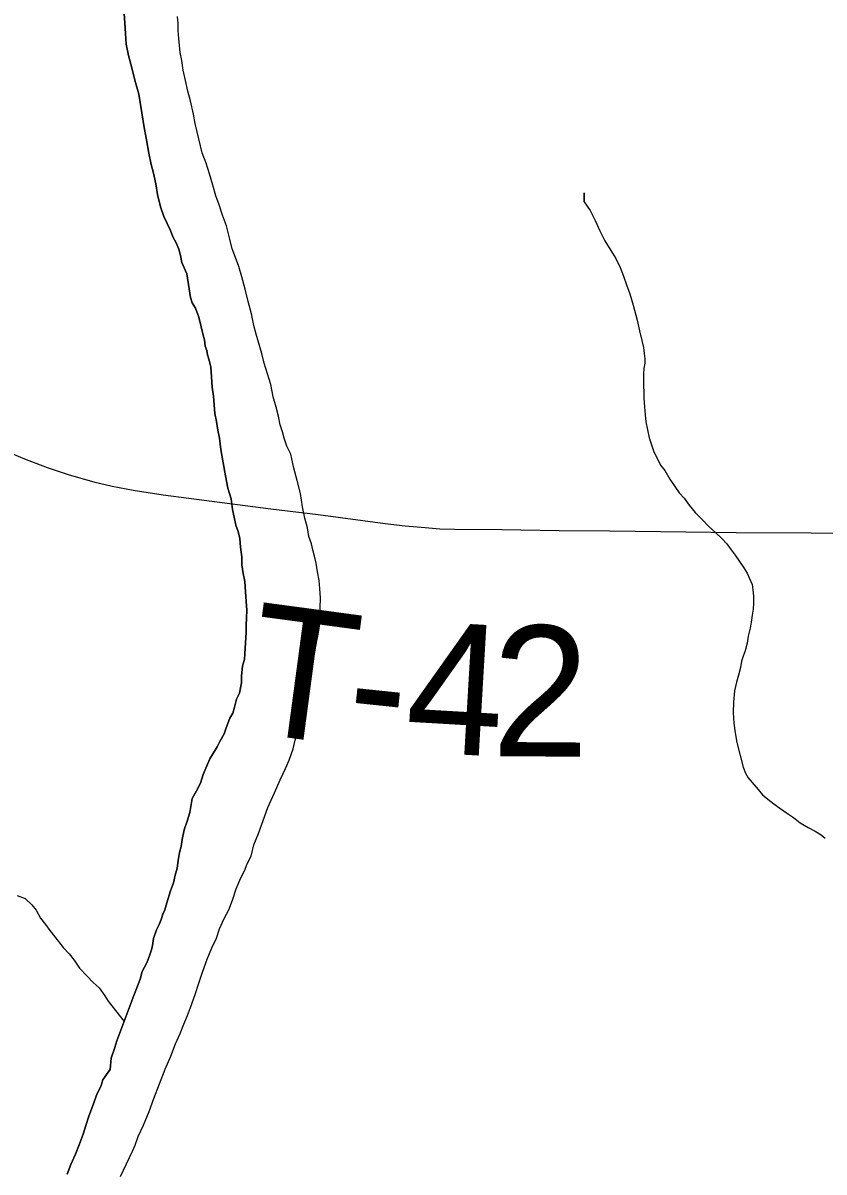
# Model space of a CAD drawing. Extents: x 0 to 34, y 0 to 22.
# Drawn here: x 5.0572 to 5.4051, y 18.6512 to 19.1503 of the extents above; entities that cross this region are included whole.
import ezdxf

# ---------------------------------------------------------------- set-up
doc = ezdxf.new("R2010")
doc.units = 0
for name, color, linetype in [('GM_X_Major_River', 7, 'Continuous'), ('GM_X_Minor_River', 7, 'Continuous'), ('GM_X_Township_Road', 7, 'Continuous'), ('GM_X_Township_Road_Text', 7, 'Continuous')]:
    doc.layers.add(name, color=color, linetype=linetype)

msp = doc.modelspace()

# ---------------------------------------------------------------- linework, layer by layer
at = {"layer": 'GM_X_Major_River'}
for points in [[(5.10123, 19.15445), (5.1015, 19.15026), (5.10177, 19.1457), (5.10203, 19.14113), (5.10305, 19.13617), (5.10443, 19.13082), (5.10582, 19.12547), (5.10756, 19.11935), (5.10888, 19.11134), (5.10986, 19.10486), (5.11086, 19.09952), (5.11186, 19.09379), (5.11287, 19.08883), (5.11392, 19.08501), (5.11494, 19.08042), (5.11559, 19.07585), (5.11697, 19.0705), (5.11839, 19.06628), (5.11983, 19.06321), (5.12127, 19.06013), (5.12235, 19.05745)], [(5.12235, 19.05745), (5.12127, 19.06013), (5.11983, 19.06321), (5.11839, 19.06628), (5.11697, 19.0705), (5.11559, 19.07585), (5.11494, 19.08042), (5.11392, 19.08501), (5.11287, 19.08883), (5.11186, 19.09379), (5.11086, 19.09952), (5.10986, 19.10486), (5.10888, 19.11134), (5.10756, 19.11935), (5.10582, 19.12547), (5.10443, 19.13082), (5.10305, 19.13617), (5.10203, 19.14113), (5.10177, 19.1457), (5.1015, 19.15026), (5.10123, 19.15445)], [(5.13962, 19.0798), (5.13822, 19.08477), (5.13682, 19.08936), (5.13504, 19.09397), (5.13193, 19.10658), (5.13128, 19.11077), (5.1299, 19.1165), (5.12887, 19.12071), (5.12785, 19.12529), (5.12682, 19.12987), (5.12617, 19.13407), (5.12549, 19.1375), (5.12519, 19.14055), (5.12489, 19.14359), (5.12459, 19.14702), (5.12467, 19.15006), (5.12436, 19.1531)], [(5.13962, 19.0798), (5.13822, 19.08477), (5.13682, 19.08936), (5.13504, 19.09397), (5.13193, 19.10658), (5.13128, 19.11077), (5.1299, 19.1165), (5.12887, 19.12071), (5.12785, 19.12529), (5.12682, 19.12987), (5.12617, 19.13407), (5.12549, 19.1375), (5.12519, 19.14055), (5.12489, 19.14359), (5.12459, 19.14702), (5.12467, 19.15006), (5.12436, 19.1531)], [(5.09958, 18.64935), (5.10479, 18.66024), (5.106, 18.66287), (5.10723, 18.66663), (5.10963, 18.67151), (5.11206, 18.67752), (5.1141, 18.68317), (5.11654, 18.68957), (5.11898, 18.69596), (5.1214, 18.7016), (5.12343, 18.70686), (5.12545, 18.71137), (5.12707, 18.71551), (5.12868, 18.71926), (5.12991, 18.72265), (5.13195, 18.7283), (5.13359, 18.73319), (5.13523, 18.73809), (5.13727, 18.74373), (5.13929, 18.74862), (5.1413, 18.75275), (5.14254, 18.75689), (5.14455, 18.7614), (5.14655, 18.76515), (5.14817, 18.76928), (5.14981, 18.77418), (5.15183, 18.77907), (5.15343, 18.78207), (5.15464, 18.78507), (5.15625, 18.78845), (5.15751, 18.79336), (5.15953, 18.79824), (5.16157, 18.80389), (5.16361, 18.80953), (5.16643, 18.81592), (5.16885, 18.82155), (5.17125, 18.82643), (5.17287, 18.83019), (5.17451, 18.83508), (5.17536, 18.83886), (5.17659, 18.84225), (5.17743, 18.84564), (5.17828, 18.84904), (5.17913, 18.85282), (5.17999, 18.85659), (5.18087, 18.86151), (5.18175, 18.86642), (5.18262, 18.87058), (5.18345, 18.8736), (5.18392, 18.877), (5.18436, 18.87965), (5.18567, 18.88645), (5.18613, 18.88948), (5.18621, 18.8929), (5.1863, 18.89631), (5.1864, 18.90049), (5.18613, 18.90467), (5.18584, 18.9081), (5.18517, 18.91191), (5.18451, 18.91573), (5.18382, 18.91878), (5.18313, 18.92146), (5.18244, 18.92414), (5.18138, 18.9272), (5.18071, 18.93102), (5.17968, 18.93522), (5.17866, 18.94018), (5.17767, 18.94591), (5.17629, 18.95164), (5.17491, 18.95699), (5.17354, 18.9631), (5.17173, 18.96656), (5.17067, 18.97001), (5.16998, 18.97269), (5.16892, 18.97575), (5.16825, 18.97957), (5.16721, 18.98339), (5.16581, 18.98798), (5.1648, 18.99333), (5.1634, 18.99792), (5.16199, 19.00251), (5.16096, 19.00672), (5.15956, 19.01169), (5.15851, 19.01513), (5.15747, 19.01896), (5.15645, 19.02392), (5.15507, 19.02927), (5.15368, 19.03463), (5.1523, 19.03998), (5.15089, 19.04457), (5.14947, 19.04841), (5.14804, 19.05224), (5.14701, 19.05644), (5.14564, 19.06218), (5.14385, 19.06678), (5.14245, 19.07137), (5.14102, 19.0752), (5.13962, 19.0798)], [(5.09958, 18.64935), (5.10479, 18.66024), (5.106, 18.66287), (5.10723, 18.66663), (5.10963, 18.67151), (5.11206, 18.67752), (5.1141, 18.68317), (5.11654, 18.68957), (5.11898, 18.69596), (5.1214, 18.7016), (5.12343, 18.70686), (5.12545, 18.71137), (5.12707, 18.71551), (5.12868, 18.71926), (5.12991, 18.72265), (5.13195, 18.7283), (5.13359, 18.73319), (5.13523, 18.73809), (5.13727, 18.74373), (5.13929, 18.74862), (5.1413, 18.75275), (5.14254, 18.75689), (5.14455, 18.7614), (5.14655, 18.76515), (5.14817, 18.76928), (5.14981, 18.77418), (5.15183, 18.77907), (5.15343, 18.78207), (5.15464, 18.78507), (5.15625, 18.78845), (5.15751, 18.79336), (5.15953, 18.79824), (5.16157, 18.80389), (5.16361, 18.80953), (5.16643, 18.81592), (5.16885, 18.82155), (5.17125, 18.82643), (5.17287, 18.83019), (5.17451, 18.83508), (5.17536, 18.83886), (5.17659, 18.84225), (5.17743, 18.84564), (5.17828, 18.84904), (5.17913, 18.85282), (5.17999, 18.85659), (5.18087, 18.86151), (5.18175, 18.86642), (5.18262, 18.87058), (5.18345, 18.8736), (5.18392, 18.877), (5.18436, 18.87965), (5.18567, 18.88645), (5.18613, 18.88948), (5.18621, 18.8929), (5.1863, 18.89631), (5.1864, 18.90049), (5.18613, 18.90467), (5.18584, 18.9081), (5.18517, 18.91191), (5.18451, 18.91573), (5.18382, 18.91878), (5.18313, 18.92146), (5.18244, 18.92414), (5.18138, 18.9272), (5.18071, 18.93102), (5.17968, 18.93522), (5.17866, 18.94018), (5.17767, 18.94591), (5.17629, 18.95164), (5.17491, 18.95699), (5.17354, 18.9631), (5.17173, 18.96656), (5.17067, 18.97001), (5.16998, 18.97269), (5.16892, 18.97575), (5.16825, 18.97957), (5.16721, 18.98339), (5.16581, 18.98798), (5.1648, 18.99333), (5.1634, 18.99792), (5.16199, 19.00251), (5.16096, 19.00672), (5.15956, 19.01169), (5.15851, 19.01513), (5.15747, 19.01896), (5.15645, 19.02392), (5.15507, 19.02927), (5.15368, 19.03463), (5.1523, 19.03998), (5.15089, 19.04457), (5.14947, 19.04841), (5.14804, 19.05224), (5.14701, 19.05644), (5.14564, 19.06218), (5.14385, 19.06678), (5.14245, 19.07137), (5.14102, 19.0752), (5.13962, 19.0798)], [(5.12235, 19.05745), (5.1238, 19.05475), (5.12487, 19.05207), (5.12556, 19.04939), (5.12625, 19.04634), (5.1284, 19.04134), (5.12938, 19.03486), (5.13004, 19.03105), (5.13074, 19.02875), (5.1322, 19.02644), (5.13363, 19.0226), (5.13466, 19.0184), (5.13534, 19.01534), (5.13604, 19.01266), (5.13635, 19.01), (5.13706, 19.00808), (5.13739, 19.00617), (5.1381, 19.00388), (5.13878, 19.00082), (5.13905, 18.99664), (5.13932, 18.99207), (5.13998, 18.98826), (5.14027, 18.98445), (5.14055, 18.98065), (5.14122, 18.97721), (5.14189, 18.9734), (5.14256, 18.96996), (5.1432, 18.96501), (5.1442, 18.95929), (5.14519, 18.95356), (5.1462, 18.94822), (5.1476, 18.94363), (5.14825, 18.93906), (5.14892, 18.93562), (5.14959, 18.93219), (5.15067, 18.9295), (5.15135, 18.92644), (5.15163, 18.92264), (5.15229, 18.91845), (5.1522, 18.91503), (5.15287, 18.91121), (5.15354, 18.90778), (5.1538, 18.90321), (5.15408, 18.89903), (5.15436, 18.89522), (5.15428, 18.89181), (5.1542, 18.88877), (5.15413, 18.88573), (5.15351, 18.87626), (5.15345, 18.87398), (5.15262, 18.87096), (5.15213, 18.86679), (5.15206, 18.86376), (5.15162, 18.86149), (5.15118, 18.85922), (5.14998, 18.85659), (5.14913, 18.8532), (5.14831, 18.85056), (5.14711, 18.84831), (5.14549, 18.84417), (5.14466, 18.84154), (5.14268, 18.83817), (5.14148, 18.83592), (5.1399, 18.8333), (5.13831, 18.83068), (5.1371, 18.82768), (5.13548, 18.82392), (5.13425, 18.82015), (5.13264, 18.81677), (5.13066, 18.81341), (5.12975, 18.80735), (5.12852, 18.80359), (5.12728, 18.79982), (5.12642, 18.79566), (5.12596, 18.79264), (5.12514, 18.79), (5.12467, 18.78659), (5.12421, 18.78319), (5.12337, 18.78017), (5.12253, 18.77677), (5.1213, 18.77338), (5.11965, 18.76811), (5.11882, 18.76509), (5.11801, 18.76321), (5.11719, 18.76095), (5.11638, 18.7587), (5.11518, 18.75645), (5.11395, 18.75268), (5.11349, 18.74965), (5.11306, 18.74777), (5.11225, 18.74551), (5.11102, 18.74212), (5.10903, 18.73837), (5.10818, 18.73498), (5.10697, 18.73197), (5.10535, 18.72783), (5.10412, 18.72444), (5.09965, 18.71278), (5.09802, 18.70827), (5.09718, 18.70525), (5.09555, 18.70073)], [(5.09555, 18.70073), (5.09718, 18.70525), (5.09802, 18.70827), (5.09965, 18.71278), (5.10412, 18.72444), (5.10535, 18.72783), (5.10697, 18.73197), (5.10818, 18.73498), (5.10903, 18.73837), (5.11102, 18.74212), (5.11225, 18.74551), (5.11306, 18.74777), (5.11349, 18.74965), (5.11395, 18.75268), (5.11518, 18.75645), (5.11638, 18.7587), (5.11719, 18.76095), (5.11801, 18.76321), (5.11882, 18.76509), (5.11965, 18.76811), (5.1213, 18.77338), (5.12253, 18.77677), (5.12337, 18.78017), (5.12421, 18.78319), (5.12467, 18.78659), (5.12514, 18.79), (5.12596, 18.79264), (5.12642, 18.79566), (5.12728, 18.79982), (5.12852, 18.80359), (5.12975, 18.80735), (5.13066, 18.81341), (5.13264, 18.81677), (5.13425, 18.82015), (5.13548, 18.82392), (5.1371, 18.82768), (5.13831, 18.83068), (5.1399, 18.8333), (5.14148, 18.83592), (5.14268, 18.83817), (5.14466, 18.84154), (5.14549, 18.84417), (5.14711, 18.84831), (5.14831, 18.85056), (5.14913, 18.8532), (5.14998, 18.85659), (5.15118, 18.85922), (5.15162, 18.86149), (5.15206, 18.86376), (5.15213, 18.86679), (5.15262, 18.87096), (5.15345, 18.87398), (5.15351, 18.87626), (5.15413, 18.88573), (5.1542, 18.88877), (5.15428, 18.89181), (5.15436, 18.89522), (5.15408, 18.89903), (5.1538, 18.90321), (5.15354, 18.90778), (5.15287, 18.91121), (5.1522, 18.91503), (5.15229, 18.91845), (5.15163, 18.92264), (5.15135, 18.92644), (5.15067, 18.9295), (5.14959, 18.93219), (5.14892, 18.93562), (5.14825, 18.93906), (5.1476, 18.94363), (5.1462, 18.94822), (5.14519, 18.95356), (5.1442, 18.95929), (5.1432, 18.96501), (5.14256, 18.96996), (5.14189, 18.9734), (5.14122, 18.97721), (5.14055, 18.98065), (5.14027, 18.98445), (5.13998, 18.98826), (5.13932, 18.99207), (5.13905, 18.99664), (5.13878, 19.00082), (5.1381, 19.00388), (5.13739, 19.00617), (5.13706, 19.00808), (5.13635, 19.01), (5.13604, 19.01266), (5.13534, 19.01534), (5.13466, 19.0184), (5.13363, 19.0226), (5.1322, 19.02644), (5.13074, 19.02875), (5.13004, 19.03105), (5.12938, 19.03486), (5.1284, 19.04134), (5.12625, 19.04634), (5.12556, 19.04939), (5.12487, 19.05207), (5.1238, 19.05475), (5.12235, 19.05745)], [(5.09555, 18.70073), (5.09505, 18.69581), (5.09347, 18.69357), (5.0919, 18.69133), (5.09106, 18.68831), (5.08947, 18.68531), (5.08743, 18.67967), (5.0858, 18.67553), (5.08456, 18.67138), (5.08332, 18.66762), (5.08169, 18.6631), (5.08007, 18.65897), (5.07806, 18.65446), (5.07643, 18.65032)], [(5.07643, 18.65032), (5.07806, 18.65446), (5.08007, 18.65897), (5.08169, 18.6631), (5.08332, 18.66762), (5.08456, 18.67138), (5.0858, 18.67553), (5.08743, 18.67967), (5.08947, 18.68531), (5.09106, 18.68831), (5.0919, 18.69133), (5.09347, 18.69357), (5.09505, 18.69581), (5.09555, 18.70073)]]:
    msp.add_lwpolyline(points, dxfattribs=at)
at = {"layer": 'GM_X_Minor_River'}
for points in [[(5.30098, 19.07647), (5.30088, 19.07267), (5.30098, 19.07647), (5.30088, 19.07267), (5.30345, 19.06881), (5.30562, 19.06458), (5.30778, 19.05997), (5.30996, 19.05573), (5.31251, 19.05149), (5.3147, 19.04802), (5.3165, 19.04417), (5.31793, 19.04034), (5.31935, 19.03651), (5.32077, 19.03267), (5.32217, 19.0277), (5.3239, 19.0212), (5.32493, 19.01662), (5.32596, 19.01241), (5.32664, 19.00936), (5.32696, 19.00669), (5.32728, 19.0044), (5.32723, 19.00251), (5.3268, 19.00024), (5.32674, 18.99796), (5.32667, 18.9953), (5.32685, 18.98732), (5.32714, 18.98352), (5.32743, 18.98009), (5.32774, 18.97705), (5.32841, 18.97361), (5.32908, 18.97018), (5.33014, 18.96711), (5.33121, 18.96405), (5.33266, 18.96135), (5.3341, 18.95827), (5.33594, 18.95595), (5.33813, 18.9521), (5.34033, 18.949), (5.34216, 18.9463), (5.34438, 18.94396), (5.34658, 18.94087), (5.34916, 18.93776), (5.35212, 18.93465), (5.35508, 18.93154), (5.35805, 18.92881), (5.36065, 18.92646), (5.36287, 18.92412), (5.36471, 18.92142), (5.36655, 18.91909), (5.36838, 18.91639), (5.37021, 18.91368), (5.37167, 18.91137), (5.37275, 18.90906), (5.37382, 18.90638), (5.37415, 18.90409), (5.37446, 18.90142), (5.37439, 18.89838), (5.37432, 18.89573), (5.37387, 18.89308), (5.37342, 18.89005), (5.37297, 18.88741), (5.37213, 18.88401), (5.37167, 18.88098), (5.37082, 18.87759), (5.37001, 18.87533), (5.36919, 18.87307), (5.36875, 18.87042), (5.3679, 18.86703), (5.36707, 18.86401), (5.36621, 18.86023), (5.36571, 18.85531), (5.36559, 18.85075), (5.36586, 18.84619), (5.36651, 18.84199), (5.36717, 18.8378), (5.36994, 18.82709), (5.37101, 18.82441), (5.3721, 18.82248), (5.37468, 18.81938), (5.37653, 18.81743), (5.37838, 18.81511), (5.38061, 18.81315), (5.38321, 18.81119), (5.38583, 18.80922), (5.38881, 18.80725), (5.3918, 18.80527), (5.39478, 18.80292), (5.39815, 18.80093), (5.40115, 18.79934), (5.40377, 18.79775), (5.40563, 18.79619)], [(5.05477, 18.77127), (5.05816, 18.77005)], [(5.05816, 18.77005), (5.06113, 18.76731), (5.06297, 18.76498), (5.06479, 18.76152), (5.067, 18.75881), (5.06883, 18.7561), (5.07104, 18.75339), (5.07472, 18.74874), (5.07731, 18.74601), (5.07952, 18.7433), (5.08171, 18.73982), (5.08505, 18.73632), (5.08764, 18.7336), (5.09024, 18.73125), (5.09281, 18.72777), (5.09427, 18.72545), (5.10113, 18.71664)]]:
    msp.add_lwpolyline(points, dxfattribs=at)
at = {"layer": 'GM_X_Township_Road'}
for points in [[(5.04777, 18.96534), (5.04967, 18.96452), (5.05788, 18.961), (5.06779, 18.95721), (5.07726, 18.95407), (5.08805, 18.95098), (5.09595, 18.94909), (5.10514, 18.94734), (5.11807, 18.94537), (5.16479, 18.93931)], [(5.16479, 18.93931), (5.18537, 18.93678), (5.21457, 18.93294)], [(5.21457, 18.93294), (5.22321, 18.93187), (5.23193, 18.93114), (5.23826, 18.93065), (5.2446, 18.93041), (5.26523, 18.93024), (5.2901, 18.92984), (5.31204, 18.92972), (5.34511, 18.92928)], [(5.34511, 18.92928), (5.3669, 18.92905), (5.39954, 18.92879), (5.42009, 18.92872), (5.44091, 18.92842)]]:
    msp.add_lwpolyline(points, dxfattribs=at)

# ---------------------------------------------------------------- texts
at = {"layer": 'GM_X_Township_Road_Text'}
for s, rotation, p in [('T', 352.3532, (5.15255, 18.84255)), ('4', 356.655, (5.22251, 18.83402)), ('2', 359.6109, (5.26064, 18.83187)), ('-', 354.0196, (5.19646, 18.83668))]:
    msp.add_text(s, height=0.05682, rotation=rotation, dxfattribs=at).set_placement(p)

doc.saveas('drawing.dxf')
